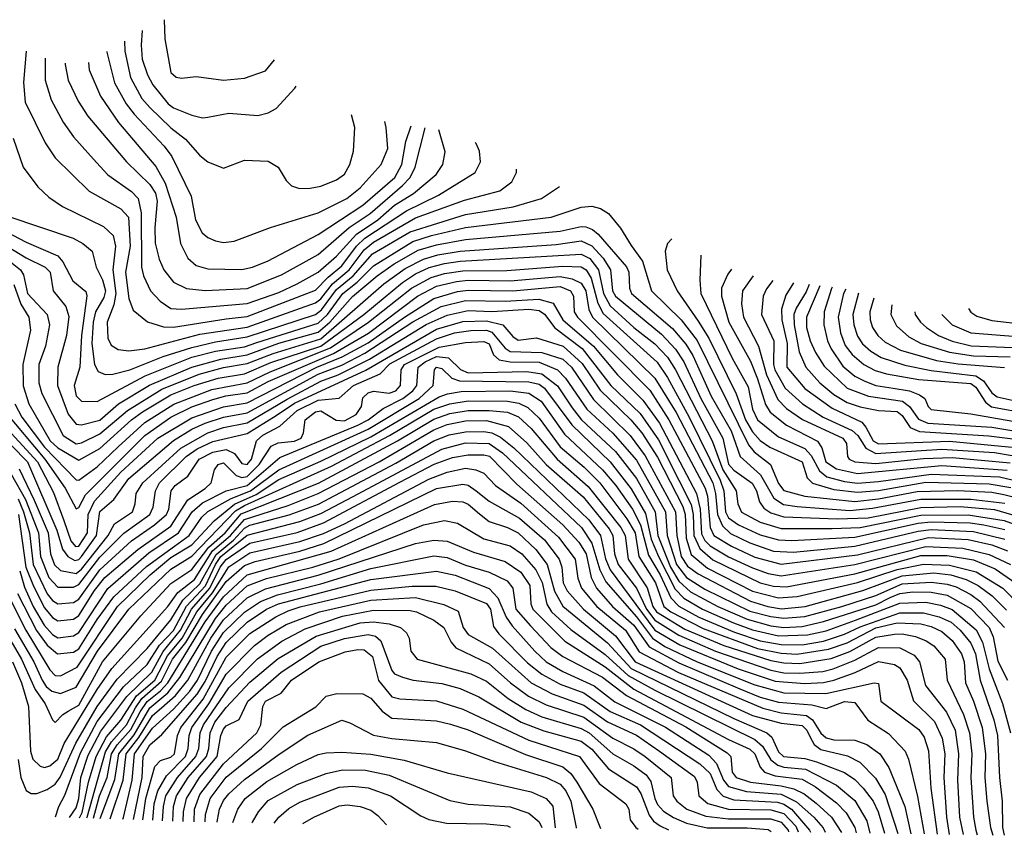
# Model space of a CAD drawing. Extents: x 501367 to 657802, y 482273 to 547541.
# Tile 707 of 714: x 652120 to 655863, y 482836 to 485935. Entities that reach past the tile are written whole.
import ezdxf

# ---------------------------------------------------------------- set-up
doc = ezdxf.new("R2010")
doc.units = 0

msp = doc.modelspace()

# ---------------------------------------------------------------- linework, layer by layer
at = {"layer": '0CON20XD'}
for points in [[(652669.3, 485935.1), (652672, 485862), (652695.4, 485735), (652715, 485716.5), (652735, 485712.5), (652790.7, 485719.3), (652895, 485705.9), (652975, 485713.3), (653055, 485740.8), (653088.4, 485782.9)], [(652586.1, 485894), (652582.1, 485837.9), (652586.2, 485785), (652605.6, 485725), (652627, 485687), (652685, 485615.7), (652705, 485599.6), (652775, 485571.9), (652815, 485562.7), (652835, 485564.6), (652915, 485580.4), (653025, 485571.5), (653065, 485581.4), (653095, 485598), (653166.7, 485675), (653171, 485683.1)], [(652519, 485852.9), (652519.7, 485815), (652541.8, 485715), (652585, 485635.8), (652615, 485601), (652695, 485524.3), (652750.9, 485480.9), (652805, 485418.5), (652835, 485394.4), (652895, 485370.6), (652975, 485401.2), (653065, 485398), (653103.1, 485375), (653133.5, 485323.5), (653154, 485304), (653183.3, 485293.3), (653225, 485294.7), (653265, 485302.4), (653325, 485325.9), (653355, 485347.9), (653374.7, 485385), (653389.2, 485435), (653394.7, 485525), (653380.9, 485573.4)], [(652144.9, 485815.2), (652134.2, 485695.8), (652141.5, 485621.5), (652216.7, 485466.7), (652255, 485410.4), (652385, 485283.3), (652505, 485216.1), (652534.1, 485185), (652540, 485075), (652522.8, 484975), (652535, 484875.8), (652551.2, 484831.2), (652606.5, 484786.5), (652667.3, 484767.3), (652705, 484766.4), (652905, 484798.4), (652985, 484807.7), (653245, 484907), (653292.9, 484957.2), (653345, 484999.6), (653400.6, 485075), (653432.1, 485105), (653590.9, 485209.1), (653712.1, 485267.9), (653851.8, 485355), (653871.2, 485395), (653868, 485435), (653854.7, 485465), (653851.5, 485469)], [(652451.4, 485813.6), (652451.6, 485811.6), (652481.1, 485695), (652525, 485615.9), (652555.8, 485575.8), (652669.2, 485455), (652698.4, 485415), (652772.6, 485265), (652788.6, 485175), (652814.5, 485124.5), (652835, 485107.7), (652865, 485094.7), (652895, 485088.7), (652935, 485093.3), (653074.2, 485145.8), (653255, 485201.6), (653363.6, 485255), (653415, 485296.3), (653493.8, 485385), (653519.4, 485445), (653513.5, 485525), (653507.7, 485548.3)], [(652217.6, 485789.1), (652216.7, 485705), (652240.5, 485630.5), (652285.2, 485545.2), (652325, 485490.4), (652411.8, 485391.8), (652455.5, 485345.5), (652545, 485282.5), (652571.1, 485255), (652581.6, 485201.6), (652583.6, 484995), (652591.1, 484961.1), (652617.9, 484905), (652654.9, 484864.9), (652695, 484837.5), (652735, 484834.8), (652985, 484857), (653105, 484898.2), (653175, 484931), (653255, 484975.5), (653325, 485036.5), (653400.2, 485119.8), (653481.9, 485175), (653545, 485230.1), (653616.6, 485275), (653703.6, 485346.4), (653728.8, 485385), (653737.7, 485432.3), (653713.7, 485516.2)], [(652293.1, 485769.7), (652293, 485765), (652304.2, 485705), (652342.8, 485625), (652378.8, 485568.8), (652525.8, 485395), (652615, 485308.7), (652636.3, 485276.3), (652643.1, 485245), (652634.1, 485145), (652635.6, 485085.6), (652650.5, 485025), (652667.9, 484985), (652705, 484937.8), (652754, 484914), (652825, 484905.6), (652985, 484913.8), (653115, 484965.5), (653255, 485043.4), (653372.8, 485145), (653452, 485198), (653575.2, 485304.8), (653603.9, 485335), (653622.9, 485375), (653661.2, 485523.8)], [(652381.7, 485773), (652384.8, 485744.8), (652427.8, 485645), (652496.1, 485545), (652637.8, 485377.8), (652673.9, 485313.9), (652714.9, 485184.9), (652731, 485085), (652759.4, 485029.4), (652791.3, 485001.3), (652835, 484988.6), (652965, 484985.7), (653005, 484994.8), (653065, 485019), (653255, 485118.8), (653425, 485230.4), (653546.6, 485335), (653572.9, 485385), (653588.1, 485471.9), (653607.8, 485531.6)], [(652095.5, 485484.5), (652133.5, 485375), (652189.9, 485299.9), (652230.6, 485260.6), (652282.5, 485225), (652438.6, 485148.6), (652476.2, 485115), (652484.5, 485074.5), (652474.4, 484985), (652486.3, 484895), (652478.6, 484851.4), (652452.5, 484785), (652455.3, 484725), (652467.6, 484697.6), (652495, 484682.1), (652535, 484676.9), (652596.1, 484683.9), (652805, 484739.5), (652985, 484767), (653245, 484858.8), (653265, 484874), (653309.1, 484930.9), (653373, 484985), (653429.1, 485060.9), (653465, 485090.2), (653625, 485181.6), (653810.9, 485249.1), (653945, 485285.3), (653991, 485319), (654008.7, 485355), (654008.7, 485367.5)], [(652075, 485188.2), (652323.1, 485105), (652360.6, 485085), (652396, 485055), (652410.9, 484995), (652435, 484946.7), (652446.6, 484905), (652440.5, 484879.5), (652409, 484825), (652399.4, 484785), (652395.1, 484705.1), (652405.1, 484625.1), (652418.4, 484598.4), (652445, 484586.5), (652475, 484588.1), (652539.6, 484605), (652665.2, 484654.8), (652775, 484689.8), (652865, 484711.2), (652985, 484729.8), (653245, 484814.7), (653268.1, 484831.9), (653325, 484909.7), (653388.2, 484961.8), (653461.7, 485045), (653605, 485129.3), (653815, 485195.4), (653996.4, 485223.6), (654103.3, 485255), (654171.9, 485300.7)], [(652045, 485141.4), (652145, 485089.5), (652265, 485038), (652284.9, 485014.9), (652322.3, 484942.3), (652372.3, 484902.3), (652375.2, 484885.2), (652355.7, 484735), (652349.1, 484615), (652327.2, 484545), (652335, 484505.6), (652355, 484485.3), (652415, 484484.7), (652597.8, 484582.2), (652775, 484652.6), (652865, 484675.1), (652975, 484691.7), (653021.9, 484708.1), (653255, 484781.9), (653290, 484815), (653348.4, 484895), (653402.5, 484937.5), (653465, 484999.5), (653615, 485092.6), (653685.1, 485115.1), (653815, 485145.8), (654140, 485185), (654255, 485222.9), (654295, 485226.6), (654327.9, 485217.9), (654358.5, 485198.5), (654403.3, 485143.3), (654445, 485076.8), (654486.9, 485016.9), (654521.5, 484905), (654634.9, 484794.9), (654695, 484716), (654890, 484320), (654912.3, 484292.3), (654974.2, 484244.2), (655005, 484172.4), (655025, 484146.1), (655104.3, 484125), (655295, 484104.2), (655385, 484114), (655531.9, 484141.9), (655684.6, 484145.4), (655815, 484139.8), (655861.2, 484131.2), (655935, 484111.4)], [(651971.4, 485135), (652145, 485029.6), (652217.2, 484995), (652236.7, 484975), (652248, 484905), (652295.1, 484845.2), (652307.7, 484807.7), (652298.4, 484735), (652265.6, 484615), (652263.9, 484545), (652305, 484436.6), (652335, 484397.9), (652355, 484395.5), (652425, 484412.8), (652496.2, 484475), (652613.2, 484546.8), (652775, 484614.5), (652885.1, 484645.1), (652985, 484661), (653104.8, 484705.2), (653255, 484748.1), (653298.7, 484785), (653385, 484882.7), (653478.8, 484961.2), (653543.3, 485006.7), (653635, 485059.3), (653705, 485079.1), (653815, 485099.6), (654175, 485132), (654255, 485149.4), (654272.5, 485147.5), (654297.4, 485137.4), (654319.6, 485119.6), (654426.4, 484996.4), (654435.8, 484975), (654437.7, 484915), (654445.6, 484895), (654601.7, 484761.7), (654652.6, 484702.6), (654678.5, 484658.5), (654748, 484505), (654825, 484372.2), (654859.3, 484275), (654936, 484206), (654986.3, 484116.3), (655023.3, 484093.3), (655075, 484085.3), (655275, 484070.3), (655361.7, 484078.3), (655545, 484112.6), (655735, 484113.6), (655865, 484097.2)], [(652072.2, 485025), (652123.2, 484985), (652134.5, 484965), (652149.6, 484895), (652225.2, 484815), (652233.3, 484775), (652217.9, 484695), (652193.4, 484625), (652193.4, 484555), (652205.1, 484515.1), (652285.3, 484355), (652335, 484323.4), (652355, 484326.7), (652425, 484360.7), (652529.6, 484450.4), (652660.5, 484530.5), (652802.6, 484587.4), (652895, 484612.9), (652985, 484628.5), (653083.3, 484666.7), (653265, 484722.8), (653505, 484931.4), (653585, 484989.2), (653655.2, 485024.8), (653709, 485041), (653795, 485055.9), (654158.9, 485081.1), (654255, 485094.9), (654295.2, 485075.2), (654338.6, 485028.6), (654366.4, 484985), (654374.1, 484905), (654384.8, 484884.8), (654560, 484740), (654613.4, 484683.4), (654644.9, 484635), (654709.2, 484495), (654793.2, 484345), (654815, 484246.3), (654835, 484222.8), (654904.3, 484174.3), (654920.8, 484145), (654932.7, 484102.7), (654948.4, 484078.4), (654975, 484061), (655025, 484046), (655227.6, 484037.7), (655345, 484042.6), (655545, 484081.8), (655695.4, 484084.6), (655825, 484073.3), (655955, 484036.1)], [(654598.9, 485102.4), (654582.7, 485085), (654573.1, 485055), (654581.1, 484985), (654619, 484905), (654699.7, 484789.7), (654740.1, 484725), (654843.8, 484513.8), (654879.3, 484415), (654905, 484369.3), (654935, 484336.5), (654971.1, 484311.1), (655094.2, 484255), (655114, 484194), (655133.3, 484173.3), (655215, 484149.3), (655305, 484139.1), (655385, 484146.2), (655565, 484177.1), (655805, 484171.4), (655887.5, 484157.5)], [(652098.5, 484928.5), (652124.6, 484854.6), (652155.2, 484805), (652161.5, 484755), (652132, 484625), (652133.1, 484543.1), (652155, 484475.9), (652235.8, 484335), (652265, 484307.8), (652345, 484261.5), (652425, 484304.9), (652545, 484415.1), (652587.5, 484445), (652695, 484509.1), (652783.8, 484545), (652875, 484572.8), (652975, 484589.4), (653075, 484631.9), (653265.1, 484695), (653427.9, 484815), (653575, 484936.3), (653625, 484969.2), (653677.2, 484992.8), (653735, 485009.1), (653795, 485017.7), (654123.9, 485036.1), (654255, 485044.4), (654287.2, 485027.2), (654320.6, 484985), (654338.8, 484895), (654365, 484847.6), (654455, 484765.9), (654535, 484703.6), (654582.6, 484652.6), (654613, 484605), (654751.8, 484335), (654793, 484225), (654843.2, 484145), (654850.2, 484095), (654863.4, 484063.4), (654935, 484025.1), (655015, 484001.8), (655208.4, 484001.6), (655315, 484005.1), (655545, 484051.8), (655725, 484054), (655862.5, 484032.5), (655988.8, 483985)], [(654709.4, 485040.2), (654705.3, 484945), (654709, 484895), (654828.2, 484648.2), (654889.7, 484539.7), (654905.9, 484455), (654925, 484414.8), (655005, 484349.8), (655105, 484304.9), (655128.5, 484278.5), (655160.2, 484220.2), (655188.4, 484198.4), (655255, 484179.6), (655305, 484173.7), (655385, 484179.5), (655585, 484208.3), (655845, 484197.5), (655935, 484176.5)], [(652101.8, 484475), (652128, 484425), (652215, 484311.2), (652335, 484187), (652345, 484185.2), (652415, 484236.4), (652495, 484311.6), (652595.5, 484404.5), (652706.5, 484473.5), (652850.4, 484529.6), (652985, 484555.1), (653072.5, 484597.5), (653301.8, 484688.2), (653446.3, 484785), (653609.7, 484915), (653684.5, 484955.5), (653735, 484971.1), (653805, 484980.8), (653971.9, 484981.9), (654185, 484998), (654255, 484996.3), (654272.9, 484985), (654292.6, 484952.6), (654318.1, 484858.1), (654338.1, 484818.1), (654543.5, 484633.5), (654582.8, 484575), (654664.9, 484425), (654783.1, 484185), (654796.4, 484145), (654803.6, 484065), (654815, 484041.8), (654852, 484015), (654935, 483977.3), (655005, 483958.5), (655055, 483955.6), (655295, 483968.3), (655535, 484021.4), (655585, 484026.6), (655733.1, 484023.1), (655785, 484016), (655865, 483997.7)], [(654826.4, 484987.1), (654812.2, 484967.8), (654788.4, 484915), (654787.7, 484885), (654815.7, 484785), (654897.4, 484637.4), (654925, 484570.5), (654955, 484473.1), (654973.3, 484443.3), (655034.3, 484394.3), (655152.9, 484332.9), (655168.5, 484308.5), (655183.8, 484255), (655225, 484228.7), (655305, 484209.9), (655625, 484240.8), (655873.2, 484223.2)], [(652065.4, 484445), (652216.2, 484265), (652293.4, 484155), (652335, 484076.2), (652345, 484081.8), (652370.2, 484129.8), (652595.7, 484355), (652695.2, 484425), (652775, 484463.6), (652855, 484492.2), (652904.3, 484505.7), (652985, 484517), (653065, 484559.7), (653312.9, 484667.1), (653445.7, 484744.3), (653632.9, 484885), (653705, 484922.6), (653780.1, 484940.1), (653825, 484944.9), (653985, 484942.8), (654175, 484959.4), (654220.2, 484950.2), (654255, 484934.1), (654272.4, 484905), (654284, 484834), (654297.5, 484805), (654535, 484573.4), (654615, 484442.6), (654754.6, 484175), (654765.6, 484135), (654772.4, 484055), (654791.8, 484011.8), (654822.4, 483982.4), (654895, 483946.9), (654985, 483915.8), (655061.6, 483911.6), (655295, 483934.2), (655535, 483991.8), (655585, 483998.2), (655745, 483990.2), (655865, 483961)], [(654907.8, 484961.4), (654867.7, 484905), (654864.4, 484855), (654871.8, 484805), (654928.6, 484695), (654959.2, 484585), (655001.8, 484491.8), (655035, 484457.7), (655095.3, 484415.3), (655249.2, 484345), (655262.6, 484325), (655266.6, 484275), (655272.7, 484265), (655294.3, 484254.3), (655375, 484248.3), (655555, 484267.8), (655665, 484271.6), (655885, 484251.5)], [(654982.3, 484943.9), (654958.3, 484911.7), (654945.7, 484885), (654939.8, 484815), (654986.6, 484715), (654985.7, 484625), (654990.9, 484605), (655029.2, 484535), (655095.6, 484475.6), (655174.1, 484424.1), (655284.5, 484374.5), (655305.5, 484355.5), (655336.7, 484306.7), (655375, 484286.9), (655625, 484303.1), (655825, 484290.4), (655945, 484269.5)], [(655061, 484935.1), (655032.2, 484887.8), (655016.1, 484835), (655016.7, 484795), (655036.9, 484705), (655036.6, 484615), (655105, 484533), (655208.4, 484458.5), (655320.7, 484405), (655336.8, 484386.8), (655364.4, 484335), (655385, 484323.2), (655655, 484333.8), (655905, 484309.8)], [(652045, 484410), (652188.1, 484255), (652248.4, 484138.4), (652288.3, 484031.7), (652314.5, 483954.5), (652332.9, 483932.9), (652345, 483933.8), (652378.6, 483985), (652380.4, 484055), (652404.1, 484105.9), (652505, 484216.2), (652645.5, 484344.5), (652775, 484421.8), (652895, 484464.3), (652985, 484478.9), (653249.4, 484615), (653346.1, 484653.9), (653445, 484707.1), (653582.4, 484805), (653695, 484876), (653785, 484902.5), (653825, 484907.2), (653994.7, 484904.7), (654175, 484921.6), (654213.3, 484905), (654224.8, 484885), (654228.4, 484825), (654240, 484805), (654515, 484526.9), (654587.6, 484415), (654725.9, 484155), (654734, 484124), (654744.9, 484005), (654758.7, 483975), (654825.2, 483935), (654915, 483892.8), (655015, 483865.8), (655305, 483901.3), (655575, 483967.3), (655725, 483959.2), (655815, 483939.3), (655875, 483916.1)], [(655120.5, 484928.5), (655109.7, 484900.3), (655071.4, 484838.6), (655063, 484815), (655063.6, 484775), (655083.3, 484673.3), (655108.4, 484615), (655161.2, 484555), (655215, 484510.3), (655265, 484480.9), (655315, 484464.4), (655385, 484449.4), (655455, 484446), (655475, 484430.6), (655505.1, 484385.1), (655540.1, 484370.1), (655804.2, 484354.2), (655905, 484341.1)], [(655161, 484924), (655110.7, 484805), (655110.9, 484765), (655125.2, 484715), (655145, 484670.9), (655178.6, 484618.6), (655265, 484535.2), (655346.1, 484503.9), (655475.1, 484485.1), (655502.5, 484465), (655536.8, 484416.8), (655571.7, 484401.7), (655815, 484387.1), (655975, 484359.6)], [(655208.8, 484918.6), (655206.2, 484913.8), (655178.6, 484825), (655177.1, 484775), (655190.8, 484715), (655204.5, 484684.5), (655248.8, 484618.8), (655295, 484580.8), (655332, 484562), (655375, 484545.4), (655440, 484535), (655502.2, 484525), (655539.9, 484509.9), (655560.9, 484495), (655572.7, 484465), (655585, 484454.3), (655735, 484437.7), (655975, 484396)], [(655260.3, 484910.8), (655251.3, 484895), (655231.7, 484805), (655240.5, 484745), (655257.3, 484697.3), (655285, 484662.8), (655329.2, 484625), (655372.3, 484602.3), (655415, 484588.9), (655537.9, 484568), (655735, 484552.2), (655755, 484539.1), (655791.5, 484481.5), (655814, 484464), (655955, 484438.7)], [(655308.8, 484895.6), (655286.9, 484815), (655290.4, 484775), (655305, 484732.5), (655323.3, 484703.2), (655355, 484675.5), (655395, 484651.2), (655485, 484621.7), (655585, 484602.2), (655755, 484581.5), (655783.1, 484563.1), (655815, 484517.7), (655835, 484502.3), (655995, 484465.9)], [(652028.2, 484378.2), (652149.4, 484255), (652261.4, 483995), (652283, 483923), (652303.2, 483895), (652329.8, 483880.2), (652345, 483883.9), (652355, 483894.6), (652412.1, 483975), (652425, 484066.7), (652478.4, 484111.6), (652535, 484190.9), (652704.6, 484335.4), (652775, 484379), (652825, 484401.7), (652895, 484424.3), (652985, 484440.9), (653255, 484587.5), (653345, 484622.4), (653432.8, 484667.2), (653615, 484786.5), (653722.6, 484845), (653815, 484868.4), (653965.9, 484865.9), (654093.2, 484873.2), (654148.1, 484858.1), (654185, 484794.5), (654301.3, 484695), (654392, 484585), (654489.4, 484489.4), (654551.8, 484401.8), (654693.3, 484135), (654707.1, 484075), (654711.8, 483981.8), (654725, 483955.7), (654745, 483935.6), (654815, 483894.2), (654905, 483851.8), (654965, 483830.9), (655015, 483821.6), (655295, 483864.6), (655565, 483933.3), (655705, 483926.7), (655805, 483903), (655885.7, 483865)], [(655367, 484877.4), (655352.2, 484825), (655353, 484795), (655362.2, 484765), (655381.6, 484735), (655409.3, 484709.3), (655468.7, 484678.7), (655605, 484640.1), (655687.2, 484627.2), (655863.9, 484613.9)], [(652118.2, 484228.2), (652175, 484109.6), (652229.2, 483985), (652237.9, 483905), (652253.1, 483863.1), (652275, 483842), (652335, 483830.5), (652355, 483847.4), (652456.6, 483975), (652481.2, 484018.8), (652549.6, 484065), (652559.8, 484095), (652563, 484135), (652588, 484175), (652733.2, 484306.8), (652835, 484364.9), (652895, 484385.7), (652985, 484402.6), (653136.4, 484493.6), (653265, 484560.8), (653331, 484585), (653450.1, 484645), (653665, 484777), (653745, 484812), (653825, 484829.5), (653915, 484826.7), (654055, 484835.5), (654095, 484830.2), (654115.5, 484815.5), (654153.8, 484763.8), (654257.6, 484685), (654367.7, 484545), (654478.3, 484438.3), (654548.5, 484338.5), (654625.7, 484185.7), (654672.1, 484092.1), (654679.7, 484055), (654682.1, 483975), (654704.9, 483924.9), (654755, 483882.9), (654935, 483795.6), (654985, 483782.3), (655035, 483780.2), (655295, 483829.6), (655545, 483898.4), (655645, 483898.9), (655745, 483882.3), (655828, 483848), (655919.1, 483785)], [(655435.7, 484852.1), (655431.7, 484815), (655452.3, 484772.3), (655499.8, 484729.8), (655546.9, 484705), (655655, 484671.2), (655745, 484658.2), (655885, 484654.4)], [(655522.7, 484825.4), (655524.2, 484815), (655543.7, 484785), (655567.5, 484765), (655612.9, 484735), (655665, 484713), (655736.2, 484696.2), (655895, 484689.2)], [(655726.6, 484838), (655735, 484823.1), (655758, 484808), (655815, 484792.4), (655935, 484778.5), (656049.6, 484729.6), (656095, 484695.3), (656099, 484635), (656116.1, 484616.1), (656374.9, 484484.9), (656465, 484417.9), (656567.3, 484355), (656631, 484301), (656675, 484281.1), (656735, 484268.6), (656785, 484268), (656855, 484279.4), (656935, 484308.5), (657029.1, 484360.9), (657081.9, 484399.8)], [(652087.4, 484207.4), (652142.1, 484112.1), (652192.4, 483985), (652199.1, 483895), (652231.6, 483815), (652265, 483778.8), (652325, 483778.4), (652345, 483788.6), (652425, 483892.3), (652516.8, 483983.2), (652614.5, 484055), (652627.9, 484082.1), (652636.1, 484145), (652652.3, 484175), (652752.8, 484275), (652795, 484303.8), (652855, 484331.9), (652985, 484362.6), (653095, 484430.5), (653165, 484478.3), (653436.6, 484603.4), (653705, 484759.1), (653805, 484788.7), (653895, 484790.4), (653956.6, 484775), (653995, 484731.2), (654015, 484717.5), (654085, 484725.9), (654185.5, 484694.5), (654258.6, 484628.6), (654327.1, 484527.1), (654443.3, 484415), (654484.5, 484364.5), (654545, 484272.2), (654640.7, 484085), (654649.3, 484055), (654652.9, 483965), (654672.1, 483902.1), (654735, 483850.8), (654905, 483763.9), (655005, 483738.2), (655075, 483742.7), (655305, 483796.2), (655455, 483845.9), (655555, 483866.2), (655655, 483862.4), (655756.3, 483836.3), (655857, 483775), (655925.2, 483705)], [(655625.7, 484814.5), (655665.1, 484775.1), (655735, 484745.4), (655911.1, 484731.1), (655978.5, 484708.5), (656002.7, 484685), (656014.4, 484625), (656025, 484611.3), (656198.6, 484538.6), (656375, 484437.8), (656532, 484335), (656595, 484268.2), (656655, 484241.3), (656745, 484220.7), (656855, 484231.3), (656959.1, 484270.9), (657065, 484330.1), (657108, 484363.5)], [(652114.4, 484114.4), (652135.3, 484065), (652157.1, 483985), (652171.7, 483865), (652225, 483753), (652245, 483728.4), (652265, 483714.8), (652325, 483720.9), (652345, 483732.8), (652425.1, 483845), (652545, 483954.3), (652633.1, 484015), (652678, 484055), (652687.1, 484075), (652695.6, 484145), (652711.2, 484165), (652759, 484201), (652803.1, 484265), (652855, 484291.5), (652905, 484301.8), (652936.2, 484286.2), (652965, 484248.1), (652985, 484244.1), (653001.5, 484265), (653019.8, 484335), (653045, 484355.9), (653109.4, 484390.6), (653175, 484450.2), (653255, 484489), (653335, 484497.4), (653389.3, 484545), (653490.6, 484589.4), (653527.5, 484627.5), (653705, 484722.5), (653773.1, 484745), (653835, 484754.5), (653895, 484754.7), (653915, 484747.4), (653965, 484687.4), (653985, 484674.7), (654105, 484670.2), (654185, 484644.9), (654217.3, 484615), (654301.8, 484491.8), (654440.6, 484355), (654498, 484278), (654612.9, 484065), (654617.4, 483975), (654634.4, 483895), (654658.1, 483858.1), (654699.3, 483829.3), (654897.8, 483725), (654964.5, 483704.5), (655016.2, 483696.2), (655106.2, 483705), (655325, 483766.2), (655475, 483821.9), (655595, 483832.9), (655660, 483825), (655717.6, 483807.6), (655763.6, 483785), (655816.2, 483746.2), (655871.3, 483691.3)], [(652115.2, 484055), (652144.1, 483855), (652172.3, 483782.3), (652215, 483699.5), (652245, 483663.2), (652265, 483650.5), (652325, 483657.5), (652345, 483671.3), (652405, 483766.4), (652444.1, 483815), (652568.9, 483921.1), (652695, 484011), (652759.7, 484110.3), (652825, 484153.1), (652848, 484175), (652860.3, 484225), (652875.2, 484244.8), (652895, 484250.8), (652943.5, 484203.5), (652965, 484195.4), (652985, 484199.1), (653030.6, 484245), (653075.6, 484314.4), (653103, 484327), (653165, 484333.7), (653190.3, 484345), (653198.7, 484365), (653204.8, 484415), (653245, 484444.6), (653265, 484449.2), (653322.7, 484412.7), (653355, 484410.9), (653399.5, 484435), (653419, 484465), (653425, 484498.2), (653445, 484517.6), (653465, 484523.9), (653525, 484516.3), (653550.2, 484525), (653567.7, 484545), (653570.3, 484605), (653583.3, 484625), (653715, 484690.7), (653815, 484708.1), (653885, 484711.9), (653905, 484702.9), (653921.6, 484661.6), (653942.8, 484642.8), (653984.3, 484634.3), (654095, 484633.4), (654165, 484604.8), (654195, 484573.4), (654275.5, 484455.5), (654375, 484363.6), (654465, 484261), (654574.7, 484065), (654580.9, 483975), (654616.5, 483865), (654655.1, 483815.1), (654725, 483770.4), (654895, 483687.4), (654975, 483666.5), (655025, 483660.9), (655105, 483667.3), (655245, 483705.5), (655375, 483747.4), (655475, 483791.1), (655585, 483797.6), (655645, 483790.3), (655679.6, 483779.6), (655735, 483750.9), (655769.7, 483725), (655863.5, 483625)], [(652120.3, 483840.3), (652138.9, 483778.9), (652172.2, 483705), (652214, 483634), (652245, 483599), (652265, 483586.5), (652325, 483593.3), (652345, 483606.1), (652455.9, 483774.1), (652611.5, 483908.5), (652724.3, 483985), (652776.1, 484065), (652815, 484098.9), (652905.7, 484144.3), (652985, 484165.1), (653108.7, 484271.3), (653405, 484393.7), (653445.2, 484415), (653502.4, 484457.6), (653576.4, 484495), (653614.8, 484525), (653630.3, 484545), (653635.5, 484615), (653661.1, 484635), (653705, 484654.6), (653750.2, 484650.2), (653795.2, 484605.2), (653825, 484593.2), (654047.8, 484597.8), (654105, 484589.5), (654165, 484543.5), (654220.5, 484460.5), (654255.1, 484415.1), (654385, 484293.9), (654465, 484191.4), (654535.2, 484065.2), (654545.6, 483975), (654594.3, 483855), (654625, 483801.5), (654670.5, 483760.5), (654774.4, 483705), (654885, 483657.2), (654975, 483632), (655025, 483625.9), (655095, 483629.3), (655175, 483647.6), (655375, 483711.6), (655428.8, 483738.8), (655465, 483754.7), (655515, 483760.5), (655585, 483759.3), (655645, 483748.4), (655735, 483697.1), (655805.7, 483625.7), (655820.3, 483590.3), (655837.5, 483497.5), (655874.6, 483425)], [(652112.6, 483755), (652184.2, 483614.2), (652225, 483557.6), (652264.6, 483524.6), (652325, 483531.4), (652345, 483544.5), (652414.7, 483655.3), (652478.6, 483741.4), (652602.9, 483857.1), (652708.5, 483935), (652764.2, 483975), (652812.1, 484045), (652835, 484065.8), (652923.9, 484116.1), (652998.2, 484145), (653105, 484224.7), (653445, 484379.2), (653638.2, 484495), (653692.5, 484545), (653696.8, 484605), (653705, 484614.6), (653725, 484609.7), (653762.9, 484572.9), (653792.4, 484562.4), (654055, 484558.9), (654095, 484549.4), (654115.4, 484535), (654218.8, 484395), (654364.6, 484255), (654445, 484152), (654498.4, 484058.4), (654520.9, 483960.9), (654548.1, 483895), (654611.5, 483771.5), (654645, 483736.2), (654715, 483695.3), (654832.8, 483642.8), (654905, 483615.9), (655005, 483594.1), (655115, 483597.2), (655185, 483612.7), (655297.3, 483652.7), (655465, 483718.2), (655565, 483721.2), (655620.7, 483710.7), (655665, 483693.6), (655756.2, 483616.2), (655779.2, 483569.2), (655805, 483468), (655855.9, 483335.9), (655886.1, 483225)], [(652087.3, 483727.3), (652143.1, 483615), (652234.8, 483465), (652255, 483442.6), (652275, 483441.9), (652339.4, 483475), (652492.4, 483705), (652616.7, 483825), (652695, 483891), (652775, 483939.6), (652859.1, 484030.9), (652936.3, 484093.7), (653019, 484131), (653105, 484187.3), (653265, 484256.8), (653455, 484349.9), (653715, 484501.5), (653746.2, 484513.8), (653798.1, 484521.9), (653984.3, 484524.3), (654055.5, 484515.5), (654101.9, 484485), (654190.6, 484360.6), (654335.4, 484225), (654386.4, 484165), (654449.4, 484075), (654479.5, 484015), (654510.2, 483900.2), (654554.5, 483825), (654595, 483738.5), (654625.8, 483705.8), (654701.7, 483665), (654837, 483607), (654935, 483575.2), (655015, 483560.3), (655095, 483559.5), (655175, 483573.8), (655255, 483600.2), (655315, 483627.7), (655465, 483681.5), (655555, 483681), (655615, 483666.1), (655660.6, 483645), (655694.9, 483614.9), (655735, 483565.6), (655753.5, 483525), (655770.7, 483425), (655822.8, 483275), (655836.7, 483215), (655843.8, 483055), (655854.3, 482965), (655855.5, 482865), (655862.5, 482835.6)], [(652100.3, 483619.7), (652173.8, 483495), (652205.3, 483425), (652221.2, 483401.2), (652243, 483383), (652275.1, 483374.9), (652335, 483398.1), (652416, 483535), (652535.1, 483694.9), (652695, 483846.4), (652775, 483895.8), (652941.1, 484068.9), (652975, 484089.4), (653305, 484237.8), (653525.5, 484354.5), (653695, 484454.5), (653755, 484475.8), (653825, 484487.1), (653975, 484485.9), (654017.2, 484477.2), (654051.6, 484461.6), (654095, 484421.1), (654175, 484312.4), (654265.2, 484235.2), (654324.8, 484174.8), (654428.2, 484038.2), (654459.7, 483985), (654473.1, 483895), (654536.5, 483795), (654568.6, 483705), (654594.7, 483684.7), (654718.2, 483621.8), (654925, 483545.7), (655015, 483527.2), (655074.4, 483524.4), (655195, 483542.8), (655265, 483567.4), (655375, 483624), (655455, 483642.9), (655545, 483638.7), (655585, 483628.8), (655625, 483609.7), (655665, 483576.3), (655699.7, 483525), (655709.5, 483495), (655715.5, 483415), (655745.9, 483345), (655778.8, 483245), (655791.8, 483145), (655788.7, 483055), (655796.6, 482965), (655810.8, 482865), (655818.9, 482836.3)], [(652068.4, 483605), (652127.3, 483505), (652179.8, 483389.8), (652217.5, 483335), (652245, 483274), (652255, 483264.3), (652283.8, 483295), (652305, 483307), (652345, 483330), (652435.1, 483494.9), (652580.9, 483669.1), (652695, 483791.9), (652775, 483845.9), (652839.3, 483930.7), (652901.5, 483985), (652962.7, 484057.3), (653255.7, 484174.3), (653555.9, 484334.1), (653695, 484416.4), (653755, 484438.2), (653825, 484450.2), (653905, 484450.1), (653975, 484443.7), (654016.5, 484426.5), (654065, 484381.2), (654162.8, 484265), (654281.2, 484161.2), (654404.9, 484005), (654421.7, 483975), (654433.3, 483885), (654505.7, 483775.7), (654527.3, 483705), (654540.6, 483685), (654649, 483619), (654796.5, 483556.5), (654975, 483499.6), (655025, 483490.6), (655085, 483488.8), (655205, 483507.3), (655275, 483533.5), (655375, 483588), (655445, 483600.2), (655475, 483600.8), (655525, 483590.6), (655565.4, 483575), (655595.1, 483555.1), (655638, 483505), (655646.1, 483425), (655708, 483295), (655730.5, 483225), (655739.7, 483145), (655735.6, 483055), (655745.7, 482905), (655754.2, 482855), (655760, 482837.3)], [(652092.5, 483495), (652127.8, 483415), (652153.2, 483325), (652161.2, 483155), (652170, 483125), (652197.8, 483097.8), (652215, 483093.2), (652235, 483099.5), (652265, 483125.2), (652289.3, 483185), (652415, 483390.3), (652470.3, 483469.7), (652683.8, 483705), (652722, 483758), (652785, 483807.3), (652853.3, 483916.7), (652921.8, 483975), (652975, 484036.1), (653140.8, 484089.2), (653255, 484134.3), (653486.6, 484255), (653695, 484376.5), (653745, 484396.7), (653815, 484410.3), (653895, 484411.4), (653978.8, 484388.8), (654047.5, 484327.5), (654121.9, 484245), (654261.9, 484121.9), (654360.4, 484000.4), (654375.2, 483974.8), (654381.5, 483905), (654395.1, 483865), (654465.1, 483775), (654503.1, 483695), (654535, 483652.6), (654625, 483595.6), (654764.7, 483535), (654975, 483463.2), (655025, 483453.2), (655085, 483451.2), (655172.5, 483457.5), (655212, 483468), (655295, 483501.7), (655385, 483549.6), (655465, 483548.5), (655520.1, 483520.1), (655540.5, 483495), (655563.7, 483405), (655643.3, 483303.3), (655675.9, 483235), (655689.1, 483145), (655684.6, 483045), (655692.4, 482905), (655705.9, 482838.2)], [(652114.2, 483124.2), (652125.1, 483055), (652145, 483005.4), (652164.2, 482994.2), (652185, 482994.2), (652225, 483009.3), (652255, 483029.4), (652273.6, 483056.4), (652334.1, 483185.9), (652415, 483325.7), (652490.5, 483429.5), (652605, 483545.8), (652695, 483653.9), (652740.2, 483729.8), (652805, 483791.1), (652866.8, 483903.2), (652932.6, 483957.4), (652975, 484002.7), (652995, 484013.8), (653145, 484052.9), (653255.5, 484094.5), (653550.1, 484250.1), (653695, 484334.4), (653752.6, 484357.4), (653815, 484369), (653885, 484370.1), (653914.6, 484364.6), (653948, 484348), (653998.3, 484308.3), (654283.6, 484035), (654328.5, 483975), (654346.8, 483886.8), (654364.2, 483844.2), (654535, 483615.3), (654628.8, 483558.8), (654851.4, 483468.6), (654991.7, 483421.7), (655105, 483412.5), (655175, 483416), (655215, 483425.3), (655296.3, 483453.7), (655385, 483496.7), (655445, 483485.2), (655465, 483472.6), (655493.9, 483425), (655517.2, 483347.2), (655597.5, 483267.5), (655626.4, 483205), (655636.3, 483145), (655633.1, 483055), (655643.2, 482905), (655653.3, 482839.1)], [(652256.4, 482905.6), (652269.4, 482945), (652292.3, 482987.7), (652351.6, 483148.4), (652415, 483268.4), (652515, 483399.9), (652605, 483485.1), (652651.7, 483558.3), (652705, 483614.3), (652753.8, 483706.2), (652826.2, 483783.7), (652864.7, 483865), (652885.2, 483895), (652985, 483976.1), (653185, 484028.2), (653265, 484058.7), (653387.5, 484122.5), (653725, 484303.3), (653815, 484326.9), (653905, 484324.2), (653955, 484289.6), (654255.2, 484005.2), (654295.5, 483945.5), (654325, 483844.7), (654348.4, 483798.4), (654465, 483666.2), (654525, 483585.3), (654572.5, 483552.5), (654695, 483495.3), (654915, 483407.2), (655025, 483377.6), (655184.9, 483375.1), (655367.5, 483415), (655385, 483412), (655393.8, 483345), (655537.9, 483237.9), (655558, 483208), (655575, 483156.9), (655583.2, 483015), (655607.9, 482839.8)], [(652310, 482903.7), (652335, 482940.2), (652345, 482975.6), (652352.4, 483055), (652380.3, 483139.7), (652428.8, 483231.2), (652527.3, 483362.7), (652622.2, 483455), (652665.4, 483534.6), (652732.1, 483615), (652773.5, 483695), (652842.7, 483775), (652882.5, 483855), (652905, 483884.1), (652995, 483945.6), (653175, 483986.8), (653275, 484022.9), (653565, 484178), (653695.6, 484245.6), (653765, 484271.5), (653825, 484282), (653885, 484281.7), (653906, 484276), (654010.4, 484170.4), (654184.8, 484015), (654245, 483950), (654273.7, 483905), (654293, 483815), (654312.2, 483775), (654372.9, 483705), (654455, 483634.2), (654512.4, 483552.4), (654625, 483490.5), (654857.2, 483392.8), (654935, 483361.1), (655005, 483341.8), (655131.6, 483331.6), (655185, 483317.3), (655255, 483343.7), (655295, 483339.8), (655343.4, 483273.4), (655422.8, 483222.8), (655485.3, 483155), (655499, 483125), (655533.1, 482983.1), (655557.7, 482840.7)], [(652347.8, 482902.3), (652357.9, 482922.1), (652382.4, 483037.6), (652410.8, 483135), (652450.2, 483209.8), (652505, 483272.8), (652564.1, 483365.9), (652633.4, 483425), (652682.2, 483517.8), (652737.8, 483585), (652793.8, 483685), (652853, 483757), (652915, 483856.1), (652995, 483909.5), (653185, 483952.5), (653275, 483982.9), (653355, 484019.7), (653675, 484189.2), (653745, 484216.1), (653815, 484230.3), (653854.6, 484224.6), (653885, 484211.6), (653929.2, 484165), (654025, 484098.1), (654168.3, 483968.3), (654231.8, 483885), (654242.3, 483812.3), (654255.7, 483775), (654314.2, 483705), (654422.6, 483615), (654475, 483532.9), (654624.7, 483454.7), (654945, 483318.5), (655015, 483301.2), (655110.8, 483290.8), (655133.9, 483273.9), (655165, 483223.8), (655185, 483205.4), (655215, 483199), (655295, 483196.8), (655340.1, 483180.1), (655390, 483145), (655423.5, 483093.5), (655484.3, 482945), (655508, 482841.5)], [(652375.3, 482901.4), (652377.1, 482905), (652446.6, 483153.4), (652469.3, 483190.7), (652525.8, 483255), (652560.6, 483319.4), (652585.1, 483354.9), (652659, 483421), (652701.3, 483505), (652752, 483568), (652814.9, 483675.1), (652905, 483799.8), (652975, 483861.2), (653015, 483876.5), (653185, 483916), (653275.8, 483944.2), (653705, 484153.3), (653805, 484169.5), (653825, 484165.8), (653854.8, 484145), (653905.1, 484105.1), (654020.4, 484040.4), (654115, 483957.9), (654171, 483885), (654180.3, 483855), (654186.6, 483795), (654200.9, 483765), (654263.2, 483695), (654385, 483593.7), (654459.1, 483495), (654905, 483290.3), (655015, 483261.6), (655095, 483252.8), (655112.1, 483235), (655125, 483208), (655140.5, 483180.5), (655165, 483161.9), (655267.3, 483137.3), (655313.9, 483113.9), (655373, 483053), (655410.4, 482990.4), (655458.4, 482842.3)], [(652400.4, 482900.5), (652423.2, 482985), (652452.9, 483055), (652469.9, 483145), (652491, 483179), (652542.5, 483237.5), (652578.1, 483305), (652605.4, 483344.6), (652655.7, 483384.3), (652683.4, 483415), (652825, 483646.9), (652895, 483741.9), (652984.5, 483825), (653304.3, 483915.7), (653697, 484093), (653765, 484105.5), (653805, 484102.6), (653825, 484094.4), (653867.6, 484057.6), (653905, 484028.1), (653975, 484005.5), (654014.9, 483984.9), (654082.3, 483922.3), (654124.9, 483865), (654153.4, 483763.4), (654185, 483706.7), (654355, 483566.5), (654445, 483469.9), (654835, 483279.7), (654959.7, 483225), (654978.6, 483208.6), (655005, 483153.2), (655023.7, 483135), (655105, 483127.6), (655148.7, 483115), (655255, 483073.8), (655295, 483047.6), (655326.3, 483015), (655364.1, 482965), (655383.2, 482925), (655407.1, 482843.2)], [(652425.9, 482899.6), (652482.1, 483047.9), (652496.6, 483145), (652555, 483217.9), (652615, 483320.6), (652683.1, 483376.9), (652729, 483435), (652865, 483659.8), (652905, 483710.4), (652985, 483783.3), (653058.3, 483811.7), (653235, 483855.1), (653335, 483886.5), (653655.2, 484015.2), (653735, 484032.2), (653785, 484022.1), (653885, 483961.9), (653985, 483936.2), (654028.9, 483905), (654081.8, 483845), (654105.7, 483795.7), (654123.5, 483713.5), (654141.7, 483685), (654215, 483618.3), (654345, 483522.4), (654433.5, 483443.5), (654535, 483386.6), (654915, 483199.1), (654943.8, 483173.8), (654975, 483122.3), (655002.2, 483102.2), (655025, 483094.7), (655107.4, 483087.4), (655225, 483026.4), (655295, 482967.8), (655340.5, 482890.5), (655352.2, 482844.1)], [(652464.4, 482898.2), (652513.8, 483045), (652525, 483145), (652573, 483207), (652625, 483291), (652659.5, 483320.5), (652712.5, 483367.5), (652759.9, 483425), (652847.4, 483585), (652895.3, 483655), (652985, 483737.8), (653055, 483772.2), (653255, 483824.2), (653625, 483943.9), (653695, 483957.3), (653745, 483953.3), (653845, 483912.2), (653965, 483875.9), (654025.4, 483835.4), (654058.7, 483785), (654063.2, 483715), (654070.2, 483695), (654192.9, 483572.9), (654345, 483475.6), (654455, 483390.9), (654815, 483199.6), (654895, 483162.9), (654914.6, 483145), (654934.6, 483094.6), (654951.3, 483075), (654991.8, 483061.8), (655095, 483049.2), (655145, 483019.3), (655225, 482959.3), (655261, 482921), (655294.3, 482865), (655300, 482845)], [(652512.1, 482896.6), (652515, 482903.8), (652547.4, 483045), (652556.8, 483145), (652625, 483242.6), (652704.9, 483315), (652766.6, 483383.4), (652795.6, 483425), (652849.7, 483535), (652895, 483606.9), (652975, 483683.5), (653035, 483723.5), (653100.7, 483749.3), (653265, 483791), (653455, 483849.9), (653695, 483897.8), (653745, 483891.9), (653815, 483862.8), (653905.1, 483835.1), (653972.7, 483802.7), (653994.1, 483775), (654006, 483695), (654062.1, 483632.1), (654139.3, 483549.3), (654185.3, 483515.3), (654335, 483436), (654426.6, 483366.6), (654651.6, 483248.4), (654809.2, 483149.2), (654823.8, 483135), (654828.3, 483075), (654843.4, 483055), (654898, 483038), (655015, 483024.1), (655062.7, 483012.7), (655102.6, 482992.6), (655148.2, 482958.2), (655205.5, 482905), (655244.2, 482845.9)], [(652552.7, 482895.1), (652585.4, 483055), (652589.3, 483135), (652615, 483179), (652661.1, 483218.9), (652795, 483371.5), (652825, 483419.6), (652870.5, 483515), (652905, 483568), (652984.8, 483645), (653058.3, 483695), (653103.7, 483715), (653455, 483808.2), (653705, 483839.1), (653775, 483824), (653905, 483773.5), (653938.3, 483738.3), (653969.6, 483665), (653991.8, 483631.8), (654077.9, 483535), (654121.7, 483495), (654185, 483458.1), (654303.3, 483403.3), (654382.9, 483342.9), (654575, 483246.5), (654739.7, 483139.7), (654768.2, 483108.2), (654795.2, 483045.2), (654815, 483021.5), (654882.6, 483002.6), (655015, 482991.6), (655072.8, 482962.8), (655138.4, 482905), (655174, 482864), (655182.3, 482846.9)], [(652587.8, 482893.9), (652599.3, 482975), (652633.4, 483096.5), (652655, 483120.2), (652695, 483132.5), (652708.7, 483145), (652720.6, 483215), (652732.3, 483245), (652817.3, 483352.7), (652905, 483512.2), (652995, 483602.3), (653093.8, 483666.2), (653141.4, 483688.6), (653186, 483704), (653455, 483767.8), (653612.3, 483782.3), (653702.1, 483782.1), (653775, 483765.2), (653895, 483716.5), (653910.1, 483695), (653921.1, 483628.9), (653941, 483601), (654050.8, 483490.9), (654105, 483447.8), (654175, 483410.4), (654265, 483376.7), (654365, 483306.2), (654480.4, 483255), (654705, 483107.5), (654745, 483071), (654770.1, 483010.1), (654794.4, 482984.4), (654835, 482970.5), (655001.2, 482961.2), (655025, 482953.8), (655054.3, 482934.3), (655122.6, 482855), (655126.5, 482847.9)], [(652625.8, 482892.5), (652631.3, 482955), (652645.5, 483004.5), (652677.9, 483062.1), (652750.1, 483135), (652760.3, 483165), (652763.9, 483215), (652774.7, 483245), (652839, 483335), (652905, 483447.5), (653012.8, 483557.2), (653065, 483596.5), (653133.3, 483636.7), (653259.6, 483685), (653455, 483729.7), (653625, 483738.7), (653732.9, 483712.8), (653787.4, 483687.4), (653806, 483625), (653825, 483598.3), (653917.2, 483547.2), (654065, 483414.6), (654143.7, 483373.7), (654265, 483329.8), (654355, 483267.2), (654465, 483215.7), (654551.9, 483155), (654685, 483058.9), (654695, 483038), (654702.2, 482985), (654736, 482956), (654814.4, 482934.4), (654975, 482931.8), (655025, 482918.1), (655069.7, 482869.7), (655079.6, 482848.7)], [(652663.7, 482891.2), (652667, 482945), (652676.4, 482985), (652720, 483055), (652790.3, 483135), (652800.9, 483165), (652806.7, 483225), (652818.5, 483255), (652915, 483396.4), (653023.8, 483506.2), (653116.5, 483573.5), (653205, 483620.7), (653347.9, 483667.9), (653465, 483691), (653605, 483689.6), (653628.5, 483685), (653695, 483653.5), (653732.9, 483625), (653759.8, 483569.8), (653777.8, 483547.8), (653905, 483487.7), (653986.4, 483415), (654054.2, 483364.2), (654121.7, 483331.7), (654265, 483284.2), (654375, 483204.6), (654455, 483163.9), (654497.4, 483135), (654596.1, 483055), (654603.9, 482985), (654617.6, 482965), (654655.8, 482935), (654728.1, 482908.1), (654815, 482898.2), (654975, 482898.5), (655015, 482885.3), (655040.6, 482855), (655042.4, 482849.3)], [(652701.8, 482889.9), (652705.3, 482944.7), (652716.4, 482985), (652761.3, 483055), (652830.2, 483135), (652839.4, 483165), (652844.2, 483225), (652861.6, 483265), (652905, 483321.3), (652995, 483417.1), (653102.7, 483507.3), (653247.5, 483592.5), (653415, 483642.9), (653465, 483646.6), (653525, 483638.7), (653567.7, 483625), (653590.7, 483605), (653600.3, 483585), (653606.7, 483535), (653631.1, 483505), (653835, 483449.6), (653895, 483421.5), (653977.5, 483355), (654043.5, 483313.5), (654105, 483286.2), (654255, 483242), (654284.8, 483225), (654375, 483145.2), (654455, 483099.7), (654501.9, 483065), (654519.5, 483039.5), (654534.2, 482975), (654545, 482952.1), (654567.6, 482927.6), (654605, 482903.4), (654655, 482881.9), (654733.6, 482863.6), (654885, 482863.6), (654965, 482858.1), (654976.3, 482850.4)], [(652742.2, 482888.4), (652743.3, 482925), (652753.9, 482975), (652803.8, 483055), (652870.3, 483135), (652885.1, 483214.9), (652895, 483239.2), (652905, 483251.7), (652954.8, 483275.2), (652987.1, 483345), (653114.4, 483455.6), (653265, 483554.6), (653355, 483583.5), (653445, 483598.7), (653472.1, 483592.1), (653493.4, 483575), (653535, 483461.3), (653545, 483449.2), (653575, 483436.7), (653615.5, 483425.5), (653725, 483412.3), (653795, 483393), (653865, 483361.2), (654026.1, 483266.1), (654112.5, 483232.5), (654255, 483193), (654295, 483163), (654358.3, 483088.3), (654465, 483020.4), (654480.6, 482995), (654512.4, 482912.4), (654529.7, 482889.7), (654555, 482871), (654586.6, 482856.9)], [(652783.2, 482887), (652784.7, 482935), (652805, 482990.5), (652895, 483107.4), (653021.6, 483225), (653036.8, 483255), (653044.2, 483325), (653054.8, 483345), (653114, 483376), (653153.9, 483425), (653257.2, 483495), (653357.8, 483532.2), (653405, 483541.8), (653430, 483540), (653461.7, 483515), (653483.6, 483423.6), (653535, 483362.4), (653565, 483353.7), (653705, 483346.2), (653805, 483315.5), (654055, 483196.6), (654248.4, 483135), (654322.9, 483032.9), (654423.6, 482955), (654435.4, 482935), (654441.2, 482895), (654462.2, 482865), (654470.9, 482858.8)], [(652825.5, 482886.3), (652826.5, 482915), (652844.9, 482975.1), (652905, 483056.2), (653039.2, 483165), (653122.2, 483247.8), (653245.8, 483324.2), (653285.4, 483364.6), (653325.2, 483374.8), (653425, 483372.9), (653455, 483356.7), (653497.5, 483307.5), (653535, 483281.3), (653705, 483270.8), (653758.3, 483258.3), (653825, 483235.9), (654043.1, 483143.1), (654185, 483096.2), (654215, 483070.4), (654238, 483038), (654298.6, 482935), (654328.5, 482861.2)], [(652871.5, 482885.5), (652872, 482895), (652880.4, 482935), (652895, 482967.9), (652915, 482993.7), (652975, 483048), (653106.3, 483143.7), (653215, 483216.7), (653345, 483272.6), (653375, 483263.4), (653465, 483216.5), (653535, 483203), (653705, 483187.8), (653815, 483156.9), (653925, 483115.6), (654122.5, 483055), (654175, 483029.4), (654196.3, 483005), (654215.7, 482965), (654235.8, 482865), (654235.9, 482862.7)], [(652930.5, 482884.5), (652950, 482935), (652977.4, 482975), (653059.5, 483040.5), (653173.8, 483105), (653255, 483142.2), (653285, 483148.4), (653345, 483151.7), (653455, 483144.5), (653581.6, 483121.6), (653745, 483072.9), (654065, 483000.4), (654121.5, 482975), (654146.2, 482946.2), (654155, 482864.1)], [(653004.3, 482883.3), (653004.9, 482885.1), (653027.5, 482925), (653065, 482968.4), (653175, 483028.8), (653285, 483070.2), (653346.7, 483085), (653435, 483083.2), (653525, 483064.1), (653755, 482968), (653825, 482953.5), (653985, 482943.3), (654055, 482920.2), (654095, 482886.9), (654104.6, 482864.9)], [(653087.5, 482881.9), (653105.4, 482904.6), (653143.1, 482936.9), (653185, 482961.6), (653335, 483018.2), (653385, 483022.8), (653445, 483015.5), (653529.6, 482985), (653645, 482909.1), (653675, 482895.8), (653742.3, 482882.3), (653895, 482879.8), (653975, 482871.1), (653984.7, 482866.9)], [(653196.9, 482880.1), (653237.9, 482905), (653335, 482947.8), (653365, 482951.7), (653415, 482945.2), (653455, 482930.5), (653481.4, 482911.4), (653514.8, 482874.8)]]:
    msp.add_lwpolyline(points, dxfattribs=at)

doc.saveas('drawing.dxf')
